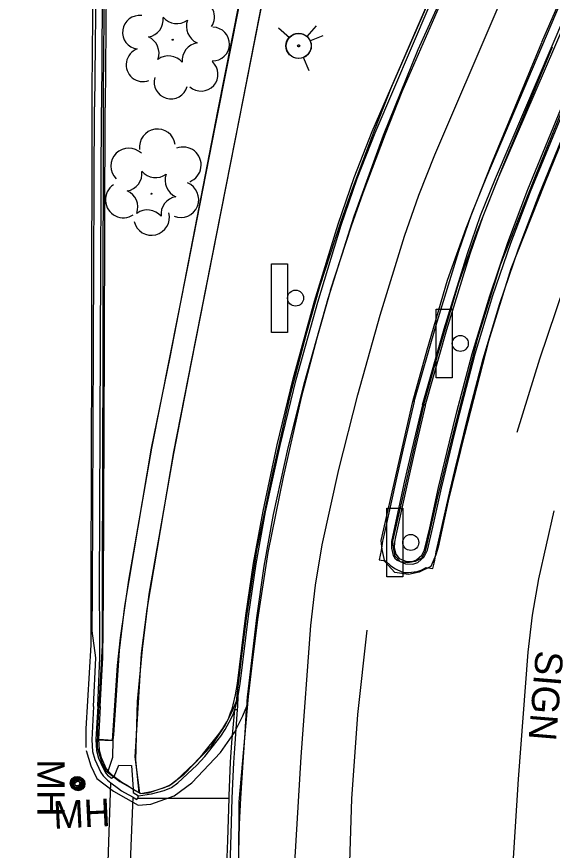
# Model space of a CAD drawing. Extents: x 588843 to 2552415, y 180129 to 269402.
# Drawn here: x 594643.9 to 594760.9, y 184860.3 to 185042.3 of the extents above; entities that cross this region are included whole.
import ezdxf

# ---------------------------------------------------------------- set-up
doc = ezdxf.new("R2010")
doc.units = 0
for name, color, linetype in [('Default', 7, 'Continuous'), ('E_BLD_HvyDash', 7, 'Continuous'), ('E_DWY', 7, 'Continuous'), ('E_LAND_TreeLine_P', 7, 'Continuous'), ('E_LAND_Vegetation', 7, 'Continuous'), ('E_PATH_Sidewalk', 7, 'Continuous'), ('E_RDWY_AsphConc', 7, 'Continuous'), ('E_RDWY_C_and_G', 7, 'Continuous'), ('E_RDWY_PavtEdge', 7, 'Continuous'), ('E_SGN', 7, 'Continuous'), ('E_SGN_Text', 7, 'Continuous'), ('E_STRUCT_Joint', 7, 'Continuous'), ('E_UTL_MH', 7, 'Continuous'), ('E_UTL_MH_Text', 7, 'Continuous'), ('E_UTL_WHydrant', 7, 'Continuous')]:
    doc.layers.add(name, color=color, linetype=linetype)

# ---------------------------------------------------------------- blocks, each defined once
blk = doc.blocks.new('MHO')
at = {"layer": 'Default'}
for centre, radius in [((0.08, -0.12), 3), ((0.08, -0.12), 2.43), ((0.07, -0.15), 1.94), ((0.02, -0.16), 1.21)]:
    blk.add_circle(centre, radius, dxfattribs=at)
blk = doc.blocks.new('MHT')
at = {"layer": 'E_UTL_MH_Text'}
blk.add_text('MH', height=12, dxfattribs=at).set_placement((-9.81, -6))
blk = doc.blocks.new('HYD')
at = {"layer": 'Default'}
for p, q in [((-3.84, 3.84), (-8.32, 8.32)), ((3.84, 3.84), (8.32, 8.32))]:
    blk.add_line(p, q, dxfattribs=at)
for radius in [5.48, 0.42]:
    blk.add_circle((0, 0), radius, dxfattribs=at)
blk = doc.blocks.new('SGN_1')
at = {"layer": 'Default'}
blk.add_lwpolyline([(-3.5, -15), (-10.5, -15), (-10.5, 15), (-3.5, 15)], close=True, dxfattribs=at)
blk.add_circle((0, 0), 3.5, dxfattribs=at)
blk = doc.blocks.new('CTRE_1_1')
at = {"layer": 'Default'}
blk.add_circle((0, 0), 0.223, dxfattribs=at)
for centre, start, end in [((-11.97, 8.96), 280.2067, 5.9716), ((1.81, 14.92), 220.2113, 305.9762), ((13.83, 5.89), 160.2113, 245.9762), ((-13.83, -5.9), 340.2113, 65.9762), ((12.03, -9.04), 100.2511, 185.9272), ((-1.81, -14.93), 40.2113, 125.9762)]:
    blk.add_arc(centre, 7.87, start, end, dxfattribs=at)
blk = doc.blocks.new('MHO_3')
at = {"layer": 'E_UTL_MH'}
for centre, radius in [((0.3, -0.4), 9.84), ((0.3, -0.4), 7.98), ((0.2, -0.5), 6.35), ((0.1, -0.5), 3.97)]:
    blk.add_circle(centre, radius, dxfattribs=at)
blk = doc.blocks.new('MHT_3')
at = {"layer": 'E_UTL_MH_Text'}
blk.add_text('MH', height=39.37, dxfattribs=at).set_placement((-32.2, -19.7))
blk = doc.blocks.new('SIGN_3')
at = {"layer": 'E_SGN'}
blk.add_text('SIGN', height=39.37, dxfattribs=at).set_placement((-56.1, -19.7))
blk = doc.blocks.new('HYD_3')
at = {"layer": 'E_UTL_WHydrant'}
for p, q in [((-12.6, 12.6), (-27.3, 27.3)), ((12.6, 12.6), (27.3, 27.3))]:
    blk.add_line(p, q, dxfattribs=at)
for radius in [18, 1.38]:
    blk.add_circle((0, 0), radius, dxfattribs=at)

msp = doc.modelspace()

# ---------------------------------------------------------------- linework, layer by layer
at = {"layer": 'E_BLD_HvyDash'}
msp.add_lwpolyline([(594665.22, 184876.41), (594666.25, 184878.92), (594668.99, 184878.83), (594669.34, 184873.65)], dxfattribs=at)
at = {"layer": 'E_DWY'}
for points in [[(594660.58, 185058.26), (594660.31, 185026.17), (594660.23, 184969.36), (594660.09, 184919.85)], [(594663.08, 185058.23), (594662.81, 185026.16), (594662.73, 184969.36), (594662.59, 184919.84)], [(594660.09, 184919.84), (594660.07, 184905.17), (594659.02, 184886.85), (594658.98, 184882.71)], [(594662.59, 184919.84), (594662.57, 184905.1), (594661.52, 184886.77), (594661.48, 184882.68)], [(594659.09, 184882.07), (594660.11, 184878.73), (594661.41, 184876), (594665.05, 184873.24), (594670.43, 184870.13), (594673.21, 184870.36), (594678.32, 184872.19), (594682.17, 184875.05), (594688.45, 184881.62), (594691.48, 184886.04), (594693.28, 184889.67), (594694.17, 184891.76)], [(594661.48, 184882.8), (594662.45, 184879.64), (594663.41, 184877.63), (594666.44, 184875.33), (594671, 184872.69), (594672.68, 184872.82), (594677.13, 184874.41), (594680.51, 184876.93), (594686.51, 184883.2), (594689.32, 184887.31), (594691.01, 184890.72), (594691.87, 184892.74)]]:
    msp.add_lwpolyline(points, dxfattribs=at)
at = {"layer": 'E_LAND_TreeLine_P'}
for centre, radius, start, end in [((594683.44, 185042.22), 3.68, 325.5953, 145.5953), ((594670.71, 185038.86), 3.68, 82.1603, 262.1603), ((594686.71, 185036.29), 3.68, 268.8567, 88.8567), ((594671.5, 185031.78), 3.68, 110.357, 290.357), ((594684.19, 185029.71), 3.68, 228.2092, 48.2092), ((594677.59, 185028.01), 3.68, 164.0302, 344.0302), ((594674.64, 185013.82), 3.92, 8.1758, 188.1758), ((594668.39, 185009.67), 3.92, 44.9756, 224.9756), ((594680.28, 185009.9), 3.92, 291.5988, 111.5988), ((594679.74, 185002.34), 3.92, 248.0212, 68.0212), ((594667.21, 185002.29), 3.92, 123.6041, 303.6041), ((594673.36, 184998.48), 3.92, 193.9291, 13.9291)]:
    msp.add_arc(centre, radius, start, end, dxfattribs=at)
at = {"layer": 'E_PATH_Sidewalk'}
for points in [[(594661.49, 184884.44), (594664.85, 184884.26), (594665.96, 184900.63), (594666.57, 184906.7), (594668.43, 184919.28), (594673.39, 184948.06), (594681.23, 184987.28), (594687.3, 185018.52), (594695.68, 185060.66), (594700.3, 185059.64), (594691.45, 185014.77), (594681.91, 184966.41), (594678.17, 184946.9), (594672.76, 184916.19), (594671.29, 184904.22), (594670.25, 184892.75), (594669.87, 184879.95), (594670.6, 184872.92)], [(594677.41, 184967.92), (594687.86, 185021.65), (594695.66, 185061.02), (594700.38, 185059.99)], [(594682.17, 184967.31), (594692.8, 185021.13), (594700.38, 185059.99)], [(594665.12, 184885.49), (594666.35, 184903.89), (594667.52, 184913.63), (594673.35, 184948.11), (594677.41, 184967.92)], [(594670.79, 184872.75), (594669.8, 184880.73), (594669.97, 184884.17), (594671.2, 184903.24), (594672.42, 184912.93), (594678.26, 184947.31), (594682.17, 184967.31)], [(594663.85, 184877.59), (594664.9, 184880.65), (594665.01, 184884.32), (594665.12, 184885.49)], [(594663.13, 184839.58), (594663.9, 184857.76), (594664.44, 184875.04)], [(594668.34, 184842.05), (594668.27, 184843.18), (594668.79, 184857.67), (594669.35, 184871.88)]]:
    msp.add_lwpolyline(points, dxfattribs=at)
at = {"layer": 'E_RDWY_AsphConc'}
for points in [[(594717.66, 184813.42), (594716.91, 184826.61), (594716.53, 184839.82), (594716.51, 184853.03), (594716.51, 184853.03), (594717.1, 184871.51), (594718.41, 184889.96), (594720.43, 184908.34), (594720.43, 184908.34)], [(594661.78, 184884.53), (594665.01, 184884.32)], [(594670.33, 184871.67), (594680.06, 184871.7), (594690.33, 184871.65)]]:
    msp.add_lwpolyline(points, dxfattribs=at)
at = {"layer": 'E_RDWY_C_and_G'}
for points in [[(594706.84, 184962.66), (594711.92, 184980.77), (594717.65, 184998.69), (594724.04, 185016.39), (594724.04, 185016.39), (594731.6, 185035.07), (594739.89, 185053.45), (594739.89, 185053.45), (594745, 185065.38), (594744.01, 185065.87), (594745.17, 185072.36), (594745.6, 185076.26), (594745.79, 185080.18), (594745.79, 185080.18), (594745.69, 185085.04), (594745.23, 185089.87), (594744.41, 185094.66), (594744.41, 185094.66)], [(594758.64, 185036.67), (594771.39, 185065.98), (594773.71, 185070.81), (594776.78, 185076.58), (594779.58, 185080.47), (594782.07, 185083.64), (594783.8, 185084.2), (594785.13, 185084.33), (594787.44, 185083.67), (594788.53, 185081.7), (594788.65, 185078.92), (594784.94, 185067.62), (594777.09, 185047.47), (594769.51, 185031.18)], [(594643.94, 185078.64), (594657.72, 185078.29), (594659.02, 185078.21), (594662.72, 185078.26), (594663.61, 185078.1), (594663.54, 185075.43), (594663.49, 185056.88), (594663.25, 185022.45)], [(594662.72, 185078.26), (594662.8, 185075.34), (594662.64, 185056.9), (594662.4, 185022.44)], [(594643.9, 185076.04), (594657.54, 185075.69), (594661.23, 185075.54), (594661.26, 185056.39), (594660.88, 185022.57)], [(594730.73, 184958.27), (594735.43, 184974.72), (594740.5, 184991.06), (594740.5, 184991.06), (594743.36, 184999.28), (594746.58, 185007.37), (594746.58, 185007.37), (594764.75, 185050.13), (594764.75, 185050.13), (594766.4, 185053.98), (594766.4, 185053.98), (594770.17, 185062.64), (594770.17, 185062.64), (594770.26, 185062.84), (594770.26, 185062.84), (594770.43, 185063.21), (594770.43, 185063.21), (594771.82, 185066.27), (594771.82, 185066.27), (594773, 185068.9), (594773, 185068.9), (594774.76, 185072.87), (594774.76, 185072.87)], [(594732.55, 184957.54), (594737.28, 184974.13), (594742.39, 184990.61), (594742.39, 184990.61), (594745.25, 184998.84), (594748.49, 185006.93), (594748.49, 185006.93), (594763.88, 185042.86), (594763.88, 185042.86), (594768.72, 185054.25), (594768.72, 185054.25), (594771.69, 185061.36), (594771.69, 185061.36), (594772.01, 185062.06), (594772.01, 185062.06), (594772.02, 185062.09), (594772.02, 185062.09), (594773.64, 185065.37), (594774.96, 185068.03), (594774.96, 185068.03), (594776.89, 185071.91), (594776.89, 185071.91)], [(594733.16, 184957.36), (594737.86, 184973.99), (594742.95, 184990.5), (594742.95, 184990.5), (594745.81, 184998.71), (594749.04, 185006.78), (594749.04, 185006.78), (594767.56, 185049.94), (594767.56, 185049.94), (594769.32, 185054.04), (594769.32, 185054.04), (594772.54, 185061.54), (594772.67, 185061.84), (594772.67, 185061.84), (594772.7, 185061.92), (594772.7, 185061.92), (594774.1, 185065.07), (594774.1, 185065.07), (594775.43, 185067.87), (594775.43, 185067.87), (594777.54, 185071.85), (594777.54, 185071.85)], [(594735.4, 185049.06), (594725.72, 185026.83), (594722.03, 185017.56), (594717.18, 185004.62), (594714.63, 184997.32), (594710.04, 184983.27)], [(594737.69, 185048.06), (594728.02, 185025.87), (594724.36, 185016.66), (594719.53, 185003.77), (594717, 184996.52), (594712.41, 184982.49)], [(594704.3, 184963.2), (594708.97, 184980.14), (594714.1, 184996.95), (594714.1, 184996.95), (594717.62, 185007.16), (594721.59, 185017.21), (594721.59, 185017.21), (594733.77, 185045.37)], [(594704.98, 184963.05), (594709.67, 184979.98), (594714.81, 184996.79), (594714.81, 184996.79), (594718.3, 185006.93), (594722.22, 185016.9), (594722.22, 185016.9), (594734.23, 185044.98)], [(594730.44, 184958.25), (594733.55, 184969.54), (594738.02, 184984.76), (594742.08, 184996.1), (594747.86, 185010.68), (594758.62, 185036.63)], [(594732.85, 184957.59), (594735.96, 184968.85), (594740.4, 184983.98), (594744.42, 184995.22), (594750.18, 185009.74), (594760.93, 185035.68)], [(594767.38, 185032.57), (594756.87, 185006.68), (594749.48, 184988.04), (594744.58, 184972.12), (594739.31, 184951.73)], [(594769.7, 185031.63), (594759.19, 185005.75), (594751.84, 184987.21), (594746.98, 184971.44), (594741.73, 184951.1)], [(594730.73, 184958.27), (594728.25, 184947.65), (594728.25, 184947.65), (594726.86, 184941.52), (594726.86, 184941.52), (594724.26, 184929.67), (594724.26, 184929.67), (594723.9, 184928.05), (594723.9, 184928.05), (594723.84, 184927.75), (594723.84, 184927.75), (594723.52, 184925.77), (594723.52, 184925.77), (594723.1, 184923.72), (594724.46, 184923.49), (594725.62, 184922.38), (594725.62, 184922.38), (594726.66, 184921.73), (594726.66, 184921.73), (594728.03, 184921.12), (594728.03, 184921.12), (594728.6, 184920.96), (594728.6, 184920.96), (594729.46, 184920.91), (594729.46, 184920.91), (594731.39, 184921.19), (594731.39, 184921.19), (594732.23, 184921.46), (594732.23, 184921.46), (594733.36, 184922.05), (594733.36, 184922.05), (594734.78, 184921.8), (594735.08, 184923.01), (594735.08, 184923.01), (594735.21, 184923.63), (594735.21, 184923.63), (594735.47, 184924.96), (594735.47, 184924.96), (594735.57, 184925.46), (594735.57, 184925.46), (594735.98, 184927.37), (594735.98, 184927.37), (594738.61, 184938.93), (594738.61, 184938.93), (594739.61, 184943.2), (594739.61, 184943.2), (594742.57, 184955.39), (594742.57, 184955.39), (594745.78, 184967.59), (594749.42, 184979.66), (594749.42, 184979.66), (594753.5, 184991.63), (594758, 185003.45), (594758, 185003.45), (594766.48, 185024.09)], [(594732.55, 184957.54), (594730.2, 184947.81), (594730.2, 184947.81), (594728.65, 184940.98), (594728.65, 184940.98), (594726.07, 184929.11), (594726.07, 184929.11), (594725.79, 184927.69), (594725.79, 184927.69), (594725.75, 184926.24), (594725.75, 184926.24), (594726.15, 184924.66), (594726.15, 184924.66), (594726.49, 184924.06), (594727, 184923.6), (594727, 184923.6), (594728.83, 184922.83), (594728.83, 184922.83), (594730.43, 184922.76), (594730.43, 184922.76), (594731.54, 184923.14), (594731.54, 184923.14), (594732.94, 184924.37), (594732.94, 184924.37), (594733.66, 184925.8), (594733.66, 184925.8), (594734.84, 184930.86), (594734.84, 184930.86), (594736.69, 184939.34), (594736.69, 184939.34), (594739.09, 184949.31), (594739.09, 184949.31), (594740.68, 184955.82), (594740.68, 184955.82), (594744.08, 184968.66), (594747.92, 184981.38), (594747.92, 184981.38), (594751.83, 184992.83), (594756.17, 185004.14), (594756.17, 185004.14), (594764.55, 185024.43)], [(594733.16, 184957.36), (594730.91, 184947.68), (594730.91, 184947.68), (594729.37, 184940.91), (594729.37, 184940.91), (594726.66, 184928.74), (594726.66, 184928.74), (594726.41, 184927.55), (594726.41, 184927.55), (594726.35, 184926.36), (594726.35, 184926.36), (594726.7, 184924.96), (594726.7, 184924.96), (594727.47, 184924), (594727.47, 184924), (594729.06, 184923.38), (594729.06, 184923.38), (594730.37, 184923.36), (594730.37, 184923.36), (594731.26, 184923.68), (594731.26, 184923.68), (594732.42, 184924.71), (594732.42, 184924.71), (594733.02, 184925.89), (594733.02, 184925.89), (594734.15, 184930.67), (594734.15, 184930.67), (594736.05, 184939.47), (594736.05, 184939.47), (594738.44, 184949.43), (594738.44, 184949.43), (594740.05, 184955.98), (594740.05, 184955.98), (594743.43, 184968.71), (594747.23, 184981.33), (594747.23, 184981.33), (594751.2, 184993.01), (594755.58, 185004.53), (594755.58, 185004.53), (594763.96, 185024.94)], [(594660.65, 184970.75), (594660.88, 185022.57)], [(594662.21, 184970.67), (594662.4, 185022.44)], [(594663.06, 184970.51), (594663.25, 185022.45)], [(594710.04, 184983.27), (594707.03, 184972.77), (594703.65, 184959.75), (594699.69, 184942.31), (594696.32, 184925.73), (594694.06, 184911.01), (594692.86, 184901.6)], [(594712.44, 184982.58), (594709.45, 184972.12), (594706.08, 184959.16), (594702.14, 184941.78), (594698.78, 184925.29), (594696.54, 184910.66), (594695.34, 184901.29)], [(594661.16, 184902.29), (594660.38, 184908.2), (594660.44, 184916.63), (594660.65, 184970.75)], [(594662.06, 184902.36), (594662.09, 184908.46), (594662.01, 184916.6), (594662.21, 184970.67)], [(594662.72, 184902.36), (594662.82, 184908.55), (594662.88, 184916.64), (594663.06, 184970.51)], [(594662.17, 184891.66), (594661.78, 184884.53), (594661.91, 184882.19), (594661.91, 184882.19), (594662.35, 184880.57), (594662.35, 184880.57), (594663.48, 184878.1), (594663.48, 184878.1), (594663.85, 184877.59), (594663.85, 184877.59), (594664.64, 184876.88), (594664.64, 184876.88), (594665.22, 184876.41), (594665.22, 184876.41), (594666.87, 184875.21), (594666.87, 184875.21), (594667.35, 184874.89), (594667.35, 184874.89), (594667.87, 184874.56), (594667.87, 184874.56), (594669.34, 184873.65), (594669.34, 184873.65), (594669.79, 184873.37), (594669.79, 184873.37), (594670.79, 184872.75), (594670.79, 184872.75), (594671.02, 184872.68), (594673.63, 184873.2), (594676.17, 184874), (594676.17, 184874), (594677.54, 184874.66), (594678.76, 184875.57), (594678.76, 184875.57), (594682.66, 184879.25), (594682.66, 184879.25), (594684.47, 184881.21), (594684.47, 184881.21), (594688.09, 184885.62), (594688.09, 184885.62), (594688.97, 184886.9), (594688.97, 184886.9), (594689.8, 184888.37), (594689.8, 184888.37), (594690.21, 184889.24), (594690.21, 184889.24), (594690.63, 184890.28), (594690.63, 184890.28), (594690.95, 184891.22), (594690.95, 184891.22), (594691.2, 184892.08), (594691.2, 184892.08), (594691.71, 184894.25), (594691.71, 184894.25), (594692.13, 184896.75), (594692.13, 184896.75), (594693.93, 184911.57), (594693.93, 184911.57), (594695.63, 184922.99), (594697.71, 184934.35), (594697.71, 184934.35), (594700.82, 184948.81), (594704.3, 184963.2), (594704.3, 184963.2)], [(594669.34, 184873.65), (594669.32, 184872.93), (594670.54, 184872.21), (594673.38, 184872.61), (594676.15, 184873.35), (594676.15, 184873.35), (594677.72, 184874.05), (594679.12, 184875.05), (594679.12, 184875.05), (594683.25, 184878.88), (594683.25, 184878.88), (594685, 184880.79), (594685, 184880.79), (594688.49, 184885.24), (594688.49, 184885.24), (594689.43, 184886.64), (594689.43, 184886.64), (594690.34, 184888.25), (594690.34, 184888.25), (594690.77, 184889.09), (594690.77, 184889.09), (594691.23, 184890.14), (594691.23, 184890.14), (594691.56, 184891.02), (594691.56, 184891.02), (594691.78, 184891.77), (594691.78, 184891.77), (594692.3, 184894.04), (594692.3, 184894.04), (594692.73, 184896.67), (594692.73, 184896.67), (594694.51, 184911.42), (594694.51, 184911.42), (594696.19, 184922.84), (594698.29, 184934.19), (594698.29, 184934.19), (594701.43, 184948.67), (594704.98, 184963.05), (594704.98, 184963.05)], [(594692.34, 184856.72), (594692.58, 184866.02), (594692.58, 184866.02), (594692.87, 184871.7), (594692.87, 184871.7), (594693.17, 184876.14), (594693.17, 184876.14), (594693.4, 184879.53), (594693.4, 184879.53), (594693.81, 184885.97), (594693.81, 184885.97), (594694.13, 184891.02), (594694.13, 184891.02), (594694.15, 184891.36), (594694.15, 184891.36), (594694.32, 184893.88), (594694.32, 184893.88), (594694.37, 184894.32), (594694.37, 184894.32), (594696.38, 184911.03), (594696.38, 184911.03), (594697.99, 184922.35), (594700.03, 184933.59), (594700.03, 184933.59), (594703.22, 184948.18), (594706.84, 184962.66), (594706.84, 184962.66)], [(594741.74, 184951.13), (594738.15, 184936.59), (594735.96, 184926.51), (594735.47, 184924.79), (594734.37, 184922.27), (594731.8, 184921), (594729.47, 184920.49), (594726.49, 184920.93), (594724.29, 184923.33), (594723.73, 184925.94), (594723.5, 184927.91), (594730.44, 184958.25)], [(594739.31, 184951.73), (594735.72, 184937.16), (594733.53, 184927.12), (594733.11, 184925.63), (594732.44, 184924.1), (594730.97, 184923.38), (594729.38, 184923.03), (594727.73, 184923.27), (594726.6, 184924.52), (594726.2, 184926.35), (594726.04, 184927.77), (594732.88, 184957.69)], [(594660.7, 184891.73), (594661.16, 184902.29)], [(594661.6, 184891.75), (594662.06, 184902.36)], [(594662.17, 184891.66), (594662.72, 184902.36)], [(594692.86, 184901.6), (594691.99, 184894.17), (594691.87, 184892.74)], [(594695.34, 184901.31), (594694.48, 184893.91), (594692.45, 184870.89), (594692.25, 184845.07), (594693.11, 184820.13), (594694.85, 184786.97)], [(594690.54, 184856.81), (594690.72, 184863.72), (594690.72, 184863.72), (594690.99, 184871.65), (594690.99, 184871.65), (594691.18, 184876.41), (594691.18, 184876.41), (594691.32, 184879.49), (594691.32, 184879.49), (594691.52, 184882.53), (594691.52, 184882.53), (594692.17, 184891.01), (594692.17, 184891.01), (594692.2, 184891.59), (594692.2, 184891.59), (594692.3, 184894.04), (594692.3, 184894.04)], [(594660.7, 184891.73), (594660.31, 184884.45), (594660.49, 184881.85), (594660.49, 184881.85), (594660.98, 184880.14), (594660.98, 184880.14), (594662.31, 184877.29), (594662.31, 184877.29), (594662.8, 184876.59), (594662.8, 184876.59), (594663.74, 184875.64), (594663.74, 184875.64), (594664.44, 184875.04), (594664.44, 184875.04), (594666.11, 184873.78), (594666.11, 184873.78), (594666.82, 184873.31), (594666.82, 184873.31), (594667.47, 184872.94), (594667.47, 184872.94), (594669.35, 184871.88), (594669.35, 184871.88), (594669.56, 184871.77), (594669.56, 184871.77), (594670.18, 184871.43), (594670.18, 184871.43), (594670.33, 184871.67), (594670.54, 184872.21)], [(594661.6, 184891.75), (594661.22, 184884.51), (594661.34, 184882.07), (594661.34, 184882.07), (594661.78, 184880.43), (594661.78, 184880.43), (594662.76, 184878.25), (594662.76, 184878.25), (594663.39, 184877.17), (594663.39, 184877.17), (594663.77, 184876.73), (594663.77, 184876.73), (594664.6, 184876.03), (594664.6, 184876.03), (594665.22, 184876.41)], [(594689.82, 184856.83), (594690, 184862.55), (594690, 184862.55), (594690.33, 184871.65), (594690.33, 184871.65), (594690.35, 184872.16), (594690.35, 184872.16), (594690.64, 184879.56), (594690.64, 184879.56), (594690.9, 184883.83), (594690.9, 184883.83), (594691.56, 184891.02), (594691.56, 184891.02), (594692.17, 184891.01)]]:
    msp.add_lwpolyline(points, dxfattribs=at)
at = {"layer": 'E_RDWY_PavtEdge'}
for points in [[(594718.44, 184959.72), (594723.33, 184977.1), (594728.64, 184994.35), (594728.64, 184994.35), (594731.75, 185003.32), (594735.28, 185012.13), (594735.28, 185012.13), (594748.62, 185043.35), (594748.62, 185043.35), (594755.3, 185058.92), (594755.3, 185058.92), (594757.82, 185064.69), (594757.82, 185064.69), (594764.63, 185079.98), (594764.63, 185079.98)], [(594753.23, 184951.56), (594758.19, 184967.59), (594763.54, 184983.5), (594769.27, 184999.27), (594769.27, 184999.27), (594776.44, 185017.52), (594784.12, 185035.55), (594784.12, 185035.55)], [(594761.88, 184651.59), (594759.18, 184701.67), (594756.97, 184752.3), (594753.92, 184805.39), (594753.11, 184816.97), (594752.39, 184828.97), (594751.91, 184840.99), (594751.91, 184840.99), (594751.86, 184846.91), (594752.06, 184852.84), (594752.06, 184852.84), (594753.49, 184875.84), (594753.49, 184875.84), (594755.63, 184903.57), (594755.63, 184903.57), (594756.55, 184911.6), (594757.97, 184919.56), (594757.97, 184919.56), (594761.33, 184934.42)]]:
    msp.add_lwpolyline(points, dxfattribs=at)
at = {"layer": 'E_STRUCT_Joint'}
msp.add_lwpolyline([(594717.98, 184575.83), (594716.09, 184604.5), (594713.91, 184646.35), (594712.03, 184682.26), (594711.16, 184698.07), (594708.52, 184750.44), (594706.01, 184804.37), (594704.93, 184820.12), (594704.22, 184835.88), (594704.22, 184835.88), (594704.12, 184844.28), (594704.38, 184852.67), (594704.38, 184852.67), (594706.06, 184880.73), (594706.06, 184880.73), (594708.17, 184909.35), (594708.17, 184909.35), (594709.15, 184918.19), (594710.66, 184926.95), (594710.66, 184926.95), (594714.29, 184943.4), (594718.44, 184959.72), (594718.44, 184959.72)], dxfattribs=at)

# ---------------------------------------------------------------- block references
at = {"layer": 'E_LAND_Vegetation', "xscale": 0.5, "yscale": 0.5}
for p in [(594677.98, 185037.23), (594673.34, 185003.62)]:
    msp.add_blockref('CTRE_1_1', p, dxfattribs=at)
at = {"layer": 'E_SGN', "xscale": 0.5, "yscale": 0.5}
for p in [(594704.82, 184980.85), (594740.81, 184970.94), (594729.99, 184927.5)]:
    msp.add_blockref('SGN_1', p, dxfattribs=at)
at = {"layer": 'E_SGN_Text', "xscale": 0.15240030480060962, "yscale": 0.1524003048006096, "rotation": -94.74721793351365}
msp.add_blockref('SIGN_3', (594759.63, 184895.29), dxfattribs=at)
at = {"layer": 'E_UTL_MH'}
for name, p, xscale, yscale, rotation in [('MHO', (594657.17, 184874.97), 0.5, 0.5, -89.98949477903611), ('MHO_3', (594657.25, 184874.86), 0.15240030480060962, 0.1524003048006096, 2.856152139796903)]:
    msp.add_blockref(name, p, dxfattribs=dict(at, xscale=xscale, yscale=yscale, rotation=rotation))
at = {"layer": 'E_UTL_MH_Text'}
for name, p, xscale, yscale, rotation in [('MHT', (594651.38, 184875.24), 0.5, 0.5, -89.98949477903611), ('MHT_3', (594656.79, 184868.24), 0.15240030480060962, 0.1524003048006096, 2.856152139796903)]:
    msp.add_blockref(name, p, dxfattribs=dict(at, xscale=xscale, yscale=yscale, rotation=rotation))
at = {"layer": 'E_UTL_WHydrant'}
for name, p, xscale, yscale, rotation in [('HYD_3', (594705.52, 185035.88), 0.15240030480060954, 0.15240030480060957, 3.4338469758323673), ('HYD', (594705.46, 185035.91), 0.4999999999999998, 0.4999999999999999, -112.13228355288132)]:
    msp.add_blockref(name, p, dxfattribs=dict(at, xscale=xscale, yscale=yscale, rotation=rotation))

doc.saveas('drawing.dxf')
